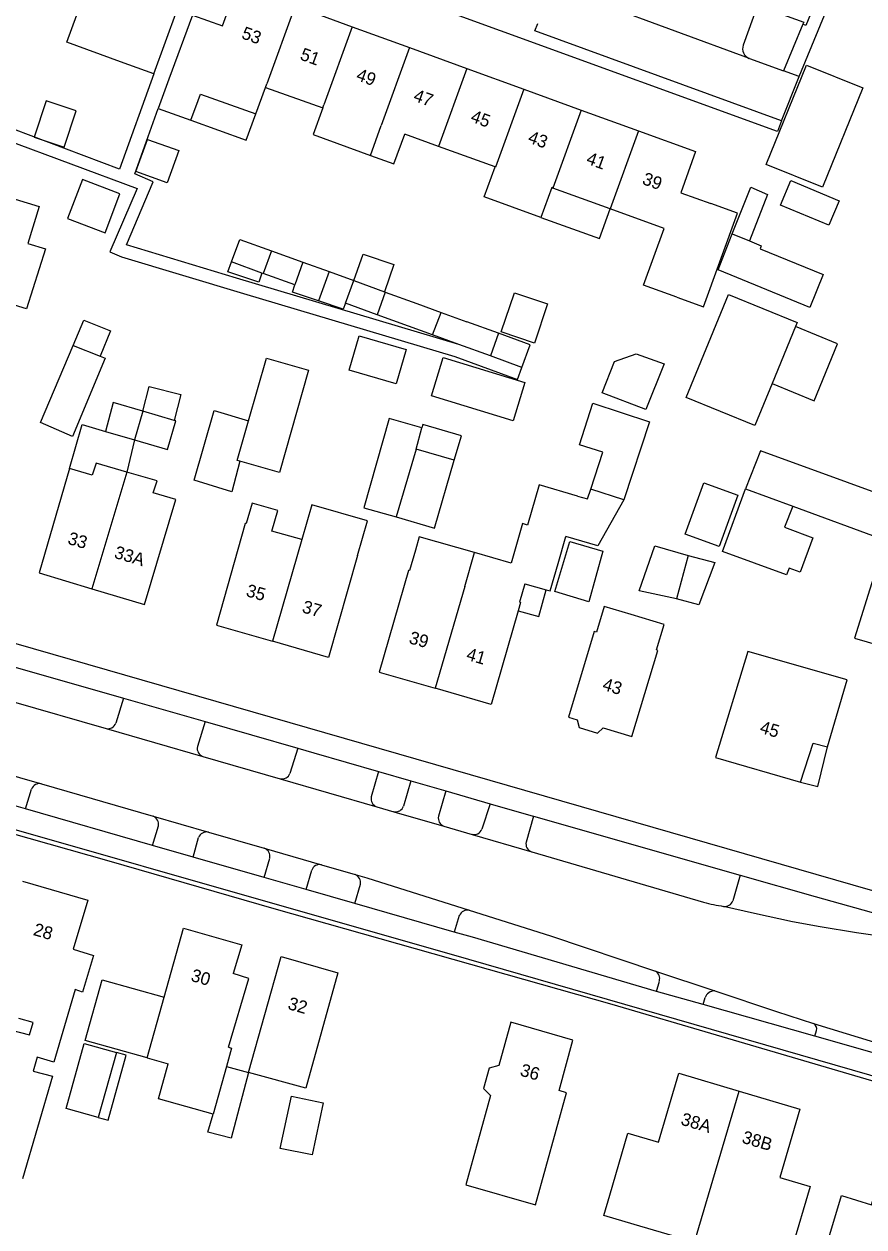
# Model space of a CAD drawing. Extents: x 194485 to 197793, y 468269 to 470822.
# Drawn here: x 196221.2 to 196300.5, y 469569.4 to 469683 of the extents above; entities that cross this region are included whole.
import ezdxf

# ---------------------------------------------------------------- set-up
doc = ezdxf.new("R2010")
doc.units = 0
for name, color, linetype in [('BGT grensvlak gebouwinstallatie plus 1', 7, 'Continuous'), ('BGT grensvlak onbegroeid terreindeel', 7, 'Continuous'), ('BGT grensvlak overig bouwwerk uitbreiding populatie', 7, 'Continuous'), ('BGT grensvlak pand op maaiveld', 7, 'Continuous'), ('BGT grensvlak pand op maaiveld LR', 7, 'Continuous'), ('BGT grensvlak wegdeel', 7, 'Continuous'), ('BGT tekst huisnummerreeks', 7, 'Continuous')]:
    doc.layers.add(name, color=color, linetype=linetype)

msp = doc.modelspace()

# ---------------------------------------------------------------- linework, layer by layer
at = {"layer": 'BGT grensvlak gebouwinstallatie plus 1'}
for p, q in [((196242.17, 469672.06), (196243.07, 469674.55)), ((196236.94, 469673.95), (196242.17, 469672.06)), ((196288.78, 469665.12), (196289.79, 469667.62)), ((196291.38, 469666.94), (196289.66, 469662.57)), ((196289.79, 469667.62), (196291.38, 469666.94)), ((196288.05, 469663.23), (196288.78, 469665.12)), ((196252.31, 469658.8), (196253.21, 469661.3)), ((196253.21, 469661.3), (196256.09, 469660.31)), ((196240.44, 469659.62), (196240.78, 469660.57)), ((196247.52, 469660.54), (196249.98, 469659.65)), ((196256.09, 469660.31), (196255.2, 469657.75)), ((196243.35, 469658.67), (196240.44, 469659.62)), ((196243.65, 469659.52), (196243.35, 469658.67)), ((196249.98, 469659.65), (196248.98, 469656.89)), ((196249.98, 469659.65), (196252.31, 469658.8)), ((196246.53, 469657.71), (196246.75, 469658.39)), ((196248.98, 469656.89), (196246.53, 469657.71)), ((196251.31, 469656.1), (196248.98, 469656.89)), ((196251.53, 469656.66), (196251.31, 469656.1)), ((196225.82, 469652.68), (196226.82, 469655.08)), ((196226.82, 469655.08), (196229.35, 469654.05)), ((196229.35, 469654.05), (196228.36, 469651.66)), ((196276.92, 469651.15), (196278.98, 469651.9)), ((196278.98, 469651.9), (196281.62, 469650.93)), ((196275.77, 469648.2), (196276.92, 469651.15)), ((196281.62, 469650.93), (196279.89, 469646.63)), ((196279.89, 469646.63), (196275.77, 469648.2)), ((196225.49, 469641.05), (196226.68, 469645.2)), ((196226.68, 469645.2), (196228.86, 469644.56)), ((196258.84, 469645.2), (196258.75, 469644.88)), ((196262.47, 469644.14), (196258.84, 469645.2)), ((196261.78, 469641.83), (196262.47, 469644.14)), ((196231.62, 469643.76), (196230.9, 469640.71)), ((196287.13, 469633.22), (196289.3, 469639.12)), ((196293.78, 469637.48), (196292.99, 469635.52)), ((196292.99, 469635.52), (196295.66, 469634.51)), ((196295.66, 469634.51), (196294.47, 469631.26)), ((196283.89, 469632.84), (196286.4, 469632.17)), ((196293.18, 469631.01), (196287.13, 469633.22)), ((196286.4, 469632.17), (196284.88, 469628.17)), ((196293.42, 469631.65), (196293.18, 469631.01)), ((196294.47, 469631.26), (196293.42, 469631.65)), ((196269.77, 469627.08), (196270.48, 469629.6)), ((196284.88, 469628.17), (196282.79, 469628.73)), ((196267.84, 469627.62), (196269.77, 469627.08)), ((196296.11, 469611.01), (196297.05, 469614.75)), ((196294.5, 469611.42), (196296.11, 469611.01)), ((196229.12, 469579.48), (196230.84, 469585.62)), ((196230.84, 469585.62), (196229.9, 469585.88)), ((196240.29, 469584.54), (196242.38, 469583.99)), ((196242.38, 469583.99), (196240.74, 469577.77)), ((196228.18, 469579.74), (196229.12, 469579.48))]:
    msp.add_line(p, q, dxfattribs=at)
for points in [[(196223.27, 469675.79), (196222.14, 469672.35), (196224.98, 469671.41), (196226.11, 469674.85), (196223.27, 469675.79)], [(196269.98, 469664.78), (196275.5, 469662.77), (196276.52, 469665.59)], [(196291.81, 469649.08), (196295.79, 469647.45), (196297.99, 469652.84), (196294.01, 469654.47)], [(196252.81, 469653.58), (196257.25, 469652.3), (196256.31, 469649.05), (196251.87, 469650.34), (196252.81, 469653.58)], [(196260.76, 469651.54), (196268.47, 469649.17), (196267.36, 469645.55), (196259.65, 469647.93), (196260.76, 469651.54)], [(196288.58, 469638.52), (196286.82, 469633.68), (196283.6, 469634.85), (196285.37, 469639.69), (196288.58, 469638.52)], [(196232.81, 469585.37), (196226.95, 469587.02), (196228.55, 469592.75), (196234.42, 469591.11)], [(196240.74, 469577.77), (196238.55, 469578.34), (196239.03, 469580.04)]]:
    msp.add_lwpolyline(points, dxfattribs=at)
at = {"layer": 'BGT grensvlak onbegroeid terreindeel'}
for points in [[(196290.42, 469684.78), (196294.8, 469683.21), (196294.71, 469683.02)], [(196201.37, 469611.9), (196215.94, 469607.74), (196229.19, 469603.97), (196244.77, 469599.49), (196276.69, 469590.44), (196316.07, 469578.85), (196318.3, 469578.19), (196318.77, 469578.05)]]:
    msp.add_lwpolyline(points, dxfattribs=at)
at = {"layer": 'BGT grensvlak overig bouwwerk uitbreiding populatie'}
for p, q in [((196266.24, 469653.95), (196267.49, 469657.65)), ((196267.49, 469657.65), (196270.61, 469656.6)), ((196270.61, 469656.6), (196269.37, 469652.89)), ((196269.37, 469652.89), (196266.24, 469653.95)), ((196232.4, 469646.47), (196232.99, 469648.81)), ((196232.99, 469648.81), (196235.98, 469648.03)), ((196235.98, 469648.03), (196235.37, 469645.6))]:
    msp.add_line(p, q, dxfattribs=at)
at = {"layer": 'BGT grensvlak pand op maaiveld'}
for p, q in [((196233.44, 469678.34), (196235.65, 469684.4)), ((196237.09, 469683.89), (196234.87, 469677.82)), ((196246.77, 469684.75), (196252.17, 469682.78)), ((196252.17, 469682.78), (196257.57, 469680.82)), ((196257.57, 469680.82), (196262.98, 469678.85)), ((196233.44, 469678.34), (196230.29, 469679.48)), ((196262.98, 469678.85), (196268.38, 469676.89)), ((196234.87, 469677.82), (196233.86, 469675.06)), ((196243.07, 469674.55), (196243.99, 469677.06)), ((196243.99, 469677.06), (196249.4, 469675.12)), ((196268.38, 469676.89), (196273.78, 469674.92)), ((196236.94, 469673.95), (196237.62, 469675.83)), ((196233.86, 469675.06), (196236.94, 469673.95)), ((196273.78, 469674.92), (196279.19, 469672.95)), ((196256.11, 469669.83), (196257.13, 469672.64)), ((196260.31, 469671.48), (196257.13, 469672.64)), ((196265.65, 469669.54), (196260.31, 469671.48)), ((196253.88, 469670.63), (196256.11, 469669.83)), ((196276.52, 469665.59), (196271.12, 469667.55)), ((196288.05, 469663.23), (196289.66, 469662.57)), ((196244.55, 469661.62), (196247.52, 469660.54)), ((196243.65, 469659.52), (196240.78, 469660.57)), ((196247.52, 469660.54), (196246.75, 469658.39)), ((196243.77, 469659.48), (196243.65, 469659.52)), ((196246.75, 469658.39), (196243.77, 469659.48)), ((196251.53, 469656.66), (196252.31, 469658.8)), ((196252.31, 469658.8), (196255.2, 469657.75)), ((196255.2, 469657.75), (196255.29, 469657.72)), ((196255.29, 469657.72), (196258.27, 469656.64)), ((196254.52, 469655.58), (196251.53, 469656.66)), ((196258.27, 469656.64), (196260.58, 469655.8)), ((196257.49, 469654.5), (196254.52, 469655.58)), ((196260.58, 469655.8), (196263, 469654.92)), ((196259.75, 469653.68), (196257.49, 469654.5)), ((196265.99, 469653.84), (196263, 469654.92)), ((196294.01, 469654.47), (196291.81, 469649.08)), ((196262.22, 469652.77), (196259.75, 469653.68)), ((196225.82, 469652.68), (196228.36, 469651.66)), ((196265.21, 469651.69), (196262.22, 469652.77)), ((196268.19, 469650.6), (196265.21, 469651.69)), ((196235.37, 469645.6), (196232.4, 469646.47)), ((196228.86, 469644.56), (196231.62, 469643.76)), ((196258.21, 469642.87), (196258.75, 469644.88)), ((196261.78, 469641.83), (196258.21, 469642.87)), ((196289.3, 469639.12), (196293.78, 469637.48)), ((196293.78, 469637.48), (196302.49, 469634.29)), ((196280.75, 469633.73), (196283.89, 469632.84)), ((196267.17, 469632.11), (196263.71, 469633.11)), ((196283.89, 469632.84), (196282.79, 469628.73)), ((196268.46, 469630.17), (196270.48, 469629.6)), ((196234.42, 469591.11), (196236.25, 469597.62)), ((196236.25, 469597.62), (196241.74, 469596.04)), ((196241.74, 469596.04), (196240.93, 469593.33)), ((196240.48, 469586.38), (196242.42, 469592.88)), ((196242.42, 469592.88), (196240.93, 469593.33)), ((196232.81, 469585.37), (196234.42, 469591.11)), ((196240.78, 469586.29), (196240.29, 469584.54)), ((196240.48, 469586.38), (196240.78, 469586.29)), ((196229.9, 469585.88), (196228.18, 469579.74)), ((196232.81, 469585.37), (196234.8, 469584.81)), ((196233.87, 469581.49), (196234.8, 469584.81)), ((196240.29, 469584.54), (196239.03, 469580.04)), ((196247.78, 469582.52), (196242.38, 469583.99)), ((196239.03, 469580.04), (196233.87, 469581.49)), ((196265.23, 469581.81), (196262.9, 469573.39)), ((196284.49, 469567.97), (196278.8, 469569.64))]:
    msp.add_line(p, q, dxfattribs=at)
for points in [[(196237.09, 469683.89), (196239.91, 469682.88), (196241.31, 469686.73), (196246.77, 469684.75)], [(196230.29, 469679.48), (196225.21, 469681.34), (196226.16, 469683.92)], [(196291.25, 469669.78), (196295.04, 469679.16), (196300.37, 469677.01), (196296.58, 469667.62), (196291.25, 469669.78)], [(196237.62, 469675.83), (196237.83, 469676.43), (196243.07, 469674.55)], [(196249.4, 469675.12), (196248.48, 469672.6), (196253.88, 469670.63)], [(196279.19, 469672.95), (196284.59, 469670.99), (196283.19, 469667.11), (196286.01, 469666.08)], [(196231.73, 469669.1), (196232.83, 469672.15), (196235.8, 469671.08), (196234.71, 469668.03), (196231.73, 469669.1)], [(196269.98, 469664.78), (196264.63, 469666.72), (196265.65, 469669.54)], [(196225.28, 469664.68), (196228.83, 469663.32), (196230.24, 469666.99), (196226.7, 469668.36), (196225.28, 469664.68)], [(196297.17, 469664.03), (196292.61, 469665.94), (196293.58, 469668.25), (196298.13, 469666.35), (196297.17, 469664.03)], [(196211.41, 469659.18), (196213.12, 469664.9), (196216.56, 469663.84), (196217.64, 469667.33), (196222.62, 469665.8), (196221.54, 469662.31), (196223.21, 469661.8), (196221.43, 469656.15), (196211.41, 469659.18)], [(196271.12, 469667.55), (196271.01, 469667.59), (196269.98, 469664.78)], [(196282.8, 469657.23), (196279.67, 469658.36), (196281.63, 469663.73), (196276.52, 469665.59)], [(196282.8, 469657.23), (196285.33, 469656.31), (196288.54, 469665.16), (196286.01, 469666.08)], [(196289.66, 469662.57), (196290.79, 469662.1), (196290.67, 469661.82), (196296.64, 469659.37), (196295.37, 469656.26), (196286.72, 469659.81), (196288.05, 469663.23)], [(196240.78, 469660.57), (196241.56, 469662.7), (196244.55, 469661.62)], [(196283.71, 469647.77), (196287.68, 469657.48), (196294.16, 469654.83), (196294.01, 469654.47)], [(196268.19, 469650.6), (196268.98, 469652.75), (196265.99, 469653.84)], [(196228.36, 469651.66), (196228.84, 469651.47), (196225.75, 469644.06), (196222.73, 469645.41), (196225.82, 469652.68)], [(196242.38, 469645.55), (196244.09, 469651.48), (196248.05, 469650.35), (196245.29, 469640.68), (196241.57, 469641.74)], [(196291.81, 469649.08), (196290.18, 469645.12), (196283.71, 469647.77)], [(196232.4, 469646.47), (196229.61, 469647.28), (196228.86, 469644.56)], [(196241.57, 469641.74), (196240.8, 469638.85), (196237.24, 469639.94), (196239.13, 469646.54), (196242.38, 469645.55)], [(196274.68, 469639.11), (196275.82, 469642.58), (196273.61, 469643.3), (196274.88, 469647.22)], [(196274.88, 469647.22), (196280.23, 469645.47), (196277.82, 469638.08)], [(196231.62, 469643.76), (196234.74, 469642.86), (196235.51, 469645.56), (196235.37, 469645.6)], [(196258.75, 469644.88), (196255.65, 469645.76), (196253.27, 469637.35), (196256.32, 469636.47)], [(196305.31, 469630.5), (196307.13, 469636.75), (196290.71, 469642.73), (196289.3, 469639.12)], [(196256.32, 469636.47), (196259.94, 469635.42), (196261.78, 469641.83)], [(196225.49, 469641.05), (196222.62, 469631.19), (196227.59, 469629.69)], [(196230.9, 469640.71), (196227.99, 469641.55), (196227.62, 469640.42), (196225.49, 469641.05)], [(196227.59, 469629.69), (196232.56, 469628.2), (196235.53, 469638.11), (196233.36, 469638.74), (196233.75, 469639.89), (196230.9, 469640.71)], [(196273.43, 469638.45), (196269.81, 469639.5), (196268.72, 469635.71), (196268.25, 469635.85), (196267.17, 469632.11)], [(196273.43, 469638.45), (196274.38, 469638.18), (196274.68, 469639.11)], [(196247.4, 469634.33), (196244.58, 469635.14), (196245.13, 469637.09), (196242.71, 469637.78), (196242.16, 469635.84), (196242.06, 469635.87), (196239.34, 469626.26), (196244.63, 469624.73)], [(196252.67, 469632.82), (196253.61, 469636.1), (196248.34, 469637.61), (196247.4, 469634.33)], [(196277.82, 469638.08), (196275.35, 469633.76), (196272.34, 469634.63)], [(196263.71, 469633.11), (196258.49, 469634.61), (196258.13, 469633.35)], [(196270.48, 469629.6), (196270.86, 469629.49), (196271.61, 469632.07), (196272.34, 469634.63)], [(196272.7, 469634.16), (196275.83, 469633.23), (196274.51, 469628.46), (196271.29, 469629.43), (196272.7, 469634.16)], [(196282.79, 469628.73), (196279.26, 469629.5), (196280.75, 469633.73)], [(196302.49, 469634.29), (196299.59, 469625.01), (196303.4, 469623.92)], [(196252.67, 469632.82), (196249.92, 469623.21), (196244.63, 469624.73)], [(196258.13, 469633.35), (196257.57, 469631.4), (196257.47, 469631.43), (196254.72, 469621.82), (196260.01, 469620.29)], [(196268.46, 469630.17), (196267.95, 469628.42), (196268.06, 469628.39), (196267.84, 469627.62)], [(196278.51, 469627.25), (196275.96, 469628), (196275.23, 469625.59)], [(196267.84, 469627.62), (196265.3, 469618.76), (196260.01, 469620.29)], [(196275.23, 469625.59), (196275.02, 469625.66), (196272.59, 469617.55), (196273.42, 469617.3), (196273.59, 469616.57), (196275.32, 469616.04), (196275.86, 469616.56), (196278.57, 469615.74), (196281.03, 469623.86), (196280.88, 469623.91), (196281.61, 469626.32), (196278.51, 469627.25)], [(196297.05, 469614.75), (196298.91, 469621.08), (196289.53, 469623.77), (196286.46, 469613.76), (196294.5, 469611.42)], [(196294.5, 469611.42), (196295.68, 469615.1), (196297.05, 469614.75)], [(196221.03, 469602.06), (196227.21, 469600.26), (196225.82, 469595.63), (196227.74, 469595.04), (196226.7, 469591.58), (196226.01, 469591.83), (196224.01, 469584.97), (196222.41, 469585.45), (196222.04, 469584.11), (196223.87, 469583.63), (196221.05, 469573.94)], [(196242.38, 469583.99), (196245.47, 469594.95), (196250.81, 469593.4), (196247.78, 469582.52)], [(196219.02, 469588.24), (196221.71, 469587.54), (196222.05, 469588.71), (196220.68, 469589.08)], [(196262.9, 469573.39), (196269.47, 469571.5), (196272.41, 469582.08), (196271.7, 469582.28), (196273.01, 469587.03), (196267.15, 469588.73), (196266.02, 469584.65)], [(196228.18, 469579.74), (196225.15, 469580.59), (196226.86, 469586.73), (196229.9, 469585.88)], [(196266.02, 469584.65), (196265.1, 469584.41), (196264.57, 469582.48), (196265.23, 469581.81)], [(196276.49, 469572.41), (196278.2, 469578.25), (196281.07, 469577.41), (196282.99, 469583.91), (196288.71, 469582.21)], [(196248.38, 469576.2), (196245.38, 469576.82), (196246.45, 469581.75), (196249.42, 469581.12), (196248.38, 469576.2)], [(196288.71, 469582.21), (196294.44, 469580.52), (196292.54, 469574.07), (196295.4, 469573.21), (196293.68, 469567.35), (196290.81, 469568.2), (196290.25, 469566.28), (196284.49, 469567.97)], [(196304.65, 469562.03), (196298.91, 469563.73), (196299.47, 469565.64), (196296.61, 469566.48), (196298.35, 469572.37), (196301.2, 469571.5), (196303.13, 469577.98), (196308.86, 469576.29)], [(196278.8, 469569.64), (196275.92, 469570.49), (196276.49, 469572.41)]]:
    msp.add_lwpolyline(points, dxfattribs=at)
at = {"layer": 'BGT grensvlak pand op maaiveld LR'}
for p, q in [((196246.77, 469684.75), (196244.1, 469677.38)), ((196252.17, 469682.78), (196249.5, 469675.41)), ((196257.57, 469680.82), (196254.91, 469673.45)), ((196262.98, 469678.85), (196260.31, 469671.48)), ((196243.99, 469677.06), (196244.1, 469677.38)), ((196249.4, 469675.12), (196249.5, 469675.41)), ((196273.78, 469674.92), (196271.12, 469667.55)), ((196253.88, 469670.63), (196254.91, 469673.45)), ((196279.19, 469672.95), (196276.52, 469665.59)), ((196244.55, 469661.62), (196243.77, 469659.48)), ((196255.29, 469657.72), (196254.52, 469655.58)), ((196259.75, 469653.68), (196260.58, 469655.8)), ((196265.99, 469653.84), (196265.21, 469651.69)), ((196232.4, 469646.47), (196231.62, 469643.76)), ((196258.21, 469642.87), (196256.32, 469636.47)), ((196230.9, 469640.71), (196227.59, 469629.69)), ((196277.82, 469638.08), (196274.68, 469639.11)), ((196247.4, 469634.33), (196244.63, 469624.73)), ((196262.79, 469629.9), (196263.71, 469633.11)), ((196262.79, 469629.9), (196260.01, 469620.29)), ((196284.49, 469567.97), (196288.71, 469582.21))]:
    msp.add_line(p, q, dxfattribs=at)
for points in [[(196268.38, 469676.89), (196265.71, 469669.52), (196265.65, 469669.54)], [(196241.57, 469641.74), (196241.31, 469641.82), (196242.38, 469645.55)]]:
    msp.add_lwpolyline(points, dxfattribs=at)
at = {"layer": 'BGT grensvlak wegdeel'}
for p, q in [((196289.66, 469679.79), (196275.64, 469684.95)), ((196290.42, 469684.78), (196289.08, 469681.05)), ((196294.71, 469683.02), (196292.88, 469678.63)), ((196289.66, 469679.79), (196292.88, 469678.63)), ((196292.71, 469673.91), (196294.37, 469678.09)), ((196294.37, 469678.09), (196292.88, 469678.63)), ((196219.98, 469619.07), (196228.94, 469616.48)), ((196230.58, 469619.36), (196229.86, 469616.98)), ((196230.58, 469619.36), (196238.27, 469617.16)), ((196238.27, 469617.16), (196237.55, 469614.78)), ((196238.27, 469617.16), (196247.02, 469614.64)), ((196228.94, 469616.48), (196238.06, 469613.84)), ((196247.02, 469614.64), (196246.29, 469612.24)), ((196238.06, 469613.84), (196245.37, 469611.73)), ((196217.52, 469612.79), (196222.82, 469611.26)), ((196254.65, 469612.43), (196253.97, 469610.03)), ((196254.65, 469612.43), (196257.71, 469611.55)), ((196222.82, 469611.26), (196233.36, 469608.21)), ((196245.37, 469611.73), (196254.48, 469609.1)), ((196257.71, 469611.55), (196257.02, 469609.15)), ((196257.71, 469611.55), (196261.02, 469610.59)), ((196221.33, 469608.89), (196217.47, 469609.99)), ((196221.33, 469608.89), (196221.89, 469610.76)), ((196261.02, 469610.59), (196260.31, 469608.19)), ((196261.02, 469610.59), (196265.18, 469609.38)), ((196233.32, 469605.44), (196221.33, 469608.89)), ((196254.48, 469609.1), (196256.09, 469608.63)), ((196256.09, 469608.63), (196260.82, 469607.26)), ((196265.18, 469609.38), (196264.4, 469606.98)), ((196233.36, 469608.21), (196238.59, 469606.7)), ((196269.29, 469608.19), (196268.6, 469605.76)), ((196269.29, 469608.19), (196288.8, 469602.62)), ((196233.32, 469605.44), (196233.87, 469607.28)), ((196238.59, 469606.7), (196243.86, 469605.17)), ((196260.82, 469607.26), (196263.48, 469606.48)), ((196263.48, 469606.48), (196269.11, 469604.84)), ((196237.14, 469604.34), (196233.32, 469605.44)), ((196237.14, 469604.34), (196237.67, 469606.18)), ((196243.86, 469602.42), (196237.14, 469604.34)), ((196243.86, 469605.17), (196249.27, 469603.61)), ((196243.86, 469602.42), (196244.38, 469604.25)), ((196269.11, 469604.84), (196285.34, 469600.08)), ((196247.82, 469601.27), (196248.34, 469603.1)), ((196249.27, 469603.61), (196252.44, 469602.7)), ((196247.82, 469601.27), (196243.86, 469602.42)), ((196288.8, 469602.62), (196288.11, 469600.21)), ((196252.43, 469599.95), (196247.82, 469601.27)), ((196252.43, 469599.95), (196252.95, 469601.77)), ((196261.79, 469597.26), (196252.43, 469599.95)), ((196262.28, 469598.83), (196261.79, 469597.26)), ((196280.79, 469593.56), (196286.39, 469591.7)), ((196280.88, 469591.63), (196281.17, 469592.63)), ((196285.3, 469590.42), (196280.88, 469591.63)), ((196285.3, 469590.42), (196285.48, 469591.06)), ((196295.85, 469587.43), (196285.3, 469590.42)), ((196295.73, 469588.63), (196305.17, 469585.71)), ((196295.85, 469587.43), (196296.01, 469587.97)), ((196304.57, 469584.93), (196295.85, 469587.43))]:
    msp.add_line(p, q, dxfattribs=at)
for points in [[(196294.37, 469678.09), (196303.39, 469700.01), (196302.2, 469700.46), (196294.98, 469682.91), (196294.71, 469683.02)], [(196292.71, 469673.91), (196292.31, 469672.9), (196240.01, 469691.93)], [(196292.71, 469673.91), (196269.41, 469682.4), (196269.69, 469683.09)], [(196233.44, 469678.34), (196230.19, 469669.33), (196213.49, 469675.64), (196213.06, 469674.51), (196231.85, 469667.49), (196229.27, 469661.53), (196230.38, 469661.05), (196241.9, 469657.58), (196261.84, 469651.63), (196267.78, 469649.47), (196268.19, 469650.6)], [(196262.22, 469652.77), (196241.25, 469659.04), (196230.87, 469662.17), (196233.36, 469668.15), (196231.63, 469668.88), (196233.86, 469675.06)], [(196316.88, 469599.59), (196302.96, 469600.69), (196175.66, 469637.39)], [(196220.07, 469622.38), (196220.14, 469622.36), (196230.58, 469619.36)], [(196247.02, 469614.64), (196248.55, 469614.2), (196254.65, 469612.43)], [(196201.48, 469612.33), (196263.13, 469594.68), (196315.74, 469579.52)], [(196265.18, 469609.38), (196269.25, 469608.2), (196269.29, 469608.19)], [(196252.44, 469602.7), (196253.55, 469602.38), (196263.22, 469599.32)], [(196288.8, 469602.62), (196295.87, 469600.6), (196302.73, 469598.68), (196302.89, 469598.52)], [(196287.23, 469599.69), (196290.16, 469599.03), (196293.74, 469598.25), (196296.36, 469597.78), (196299.77, 469597.21), (196302.68, 469596.8)], [(196263.22, 469599.32), (196270.88, 469596.89), (196280.79, 469593.56)], [(196280.88, 469591.63), (196263.53, 469596.76), (196261.79, 469597.26)], [(196286.39, 469591.7), (196292.21, 469589.74), (196295.73, 469588.63)]]:
    msp.add_lwpolyline(points, dxfattribs=at)
for centre, radius, start, end in [((196290.02, 469680.73), 0.999, 160.8572, 248.7624), ((196229.1, 469617.28), 0.813, 258.1287, 338.9882), ((196238.35, 469614.6), 0.815, 167.6621, 249.456), ((196245.52, 469612.55), 0.83, 259.1562, 337.9606), ((196222.64, 469610.48), 0.805, 77.597, 159.5633), ((196254.75, 469609.85), 0.801, 167.5395, 250.3806), ((196256.26, 469609.43), 0.811, 258.0046, 339.8532), ((196233.01, 469607.41), 0.871, 350.8667, 66.3027), ((196261.08, 469608.01), 0.789, 166.4829, 250.9019), ((196238.44, 469605.88), 0.831, 79.2646, 158.7398), ((196263.69, 469607.21), 0.751, 253.7551, 342.0679), ((196269.32, 469605.56), 0.751, 164.0815, 253.6066), ((196243.62, 469604.44), 0.778, 346.1156, 71.8569), ((196249.09, 469602.84), 0.792, 76.8515, 161.1006), ((196252.08, 469601.89), 0.877, 351.8516, 66.1209), ((196289.06, 469613.14), 13.58, 254.0928, 262.252), ((196287.33, 469600.52), 0.843, 263.0165, 338.3769), ((196263.04, 469598.52), 0.816, 76.952, 157.9662), ((196280.36, 469592.85), 0.837, 345.0444, 58.9601), ((196286.4, 469590.72), 0.983, 90.5358, 159.5831), ((196295.42, 469588.11), 0.602, 346.1835, 59.2899)]:
    msp.add_arc(centre, radius, start, end, dxfattribs=at)

# ---------------------------------------------------------------- texts
at = {"layer": 'BGT tekst huisnummerreeks'}
for s, rotation, p in [('53', 340, (196241.63, 469681.72)), ('51', 340, (196247.16, 469679.71)), ('49', 340, (196252.46, 469677.78)), ('47', 340, (196257.86, 469675.82)), ('45', 340, (196263.26, 469673.85)), ('43', 340, (196268.67, 469671.88)), ('41', 340, (196274.18, 469669.88)), ('39', 340, (196279.47, 469667.95)), ('33', 343.3, (196225.23, 469633.95)), ('33A', 343.3, (196229.62, 469632.63)), ('35', 343.9, (196242.07, 469629.01)), ('37', 343.9, (196247.36, 469627.48)), ('39', 343.9, (196257.45, 469624.56)), ('41', 343.9, (196262.86, 469623)), ('43', 343.1, (196275.71, 469620.16)), ('45', 343.7, (196290.57, 469616.1)), ('28', 343.8, (196221.98, 469596.99)), ('30', 343.9, (196236.86, 469592.66)), ('32', 343.8, (196246.01, 469590)), ('36', 343.8, (196267.94, 469583.71)), ('38A', 343.5, (196283.11, 469579.08)), ('38B', 343.5, (196288.88, 469577.37))]:
    msp.add_text(s, height=1.2, rotation=rotation, dxfattribs=at).set_placement(p)

doc.saveas('drawing.dxf')
